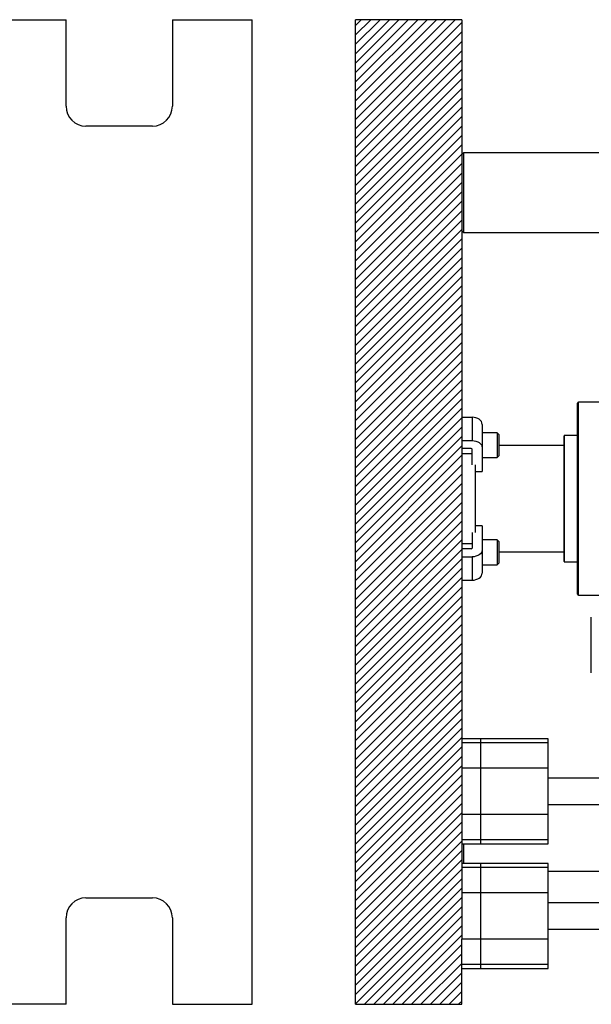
# Model space of a CAD drawing. Header units: inches. Extents: x 1907 to 2452, y -210 to -54.
# Tile 561 of 656: x 1981 to 1992, y -153 to -135. Entities that reach past the tile are written whole.
import ezdxf

# ---------------------------------------------------------------- set-up
doc = ezdxf.new("R2010")
doc.units = ezdxf.units.IN
doc.header["$LTSCALE"] = 0.5
doc.header["$MEASUREMENT"] = 0
doc.layers.add('SID-M-F', color=202, linetype='Continuous')
doc.layers.add('SID-M-S', color=105, linetype='Continuous')

msp = doc.modelspace()

# ---------------------------------------------------------------- linework, layer by layer
at = {"layer": 'SID-M-F', "linetype": 'Continuous'}
for p, q in [((1987.57998, -134.64574), (1987.68858, -134.53715)), ((1987.57998, -134.82252), (1987.86535, -134.53715)), ((1987.57998, -134.9993), (1988.04213, -134.53715)), ((1987.57998, -135.17607), (1988.21891, -134.53715)), ((1987.57998, -135.35285), (1988.39568, -134.53715)), ((1987.57998, -135.52963), (1988.57246, -134.53715)), ((1987.57998, -135.7064), (1988.74924, -134.53715)), ((1987.57998, -135.88318), (1988.92601, -134.53715)), ((1987.57998, -136.05996), (1989.10279, -134.53715)), ((1987.57998, -136.23673), (1989.27957, -134.53715)), ((1987.57998, -136.41351), (1989.45634, -134.53715)), ((1987.57998, -136.59029), (1989.57998, -134.59029)), ((1987.57998, -136.76706), (1989.57998, -134.76706)), ((1987.57998, -136.94384), (1989.57998, -134.94384)), ((1987.57998, -137.12062), (1989.57998, -135.12062)), ((1987.57998, -137.29739), (1989.57998, -135.29739)), ((1987.57998, -137.47417), (1989.57998, -135.47417)), ((1987.57998, -137.65095), (1989.57998, -135.65095)), ((1987.57998, -137.82772), (1989.57998, -135.82772)), ((1987.57998, -138.0045), (1989.57998, -136.0045)), ((1987.57998, -138.18128), (1989.57998, -136.18128)), ((1987.57998, -138.35805), (1989.57998, -136.35805)), ((1987.57998, -138.53483), (1989.57998, -136.53483)), ((1987.57998, -138.71161), (1989.57998, -136.71161)), ((1987.57998, -138.88838), (1989.57998, -136.88838)), ((1987.57998, -139.06516), (1989.57998, -137.06516)), ((1987.57998, -139.24194), (1989.57998, -137.24194)), ((1987.57998, -139.41871), (1989.57998, -137.41871)), ((1987.57998, -139.59549), (1989.57998, -137.59549)), ((1987.57998, -139.77227), (1989.57998, -137.77227)), ((1987.57998, -139.94904), (1989.57998, -137.94904)), ((1987.57998, -140.12582), (1989.57998, -138.12582)), ((1987.57998, -140.3026), (1989.57998, -138.3026)), ((1987.57998, -140.47937), (1989.57998, -138.47937)), ((1987.57998, -140.65615), (1989.57998, -138.65615)), ((1987.57998, -140.83293), (1989.57998, -138.83293)), ((1987.57998, -141.0097), (1989.57998, -139.0097)), ((1987.57998, -141.18648), (1989.57998, -139.18648)), ((1987.57998, -141.36326), (1989.57998, -139.36326)), ((1987.57998, -141.54003), (1989.57998, -139.54003)), ((1987.57998, -141.71681), (1989.57998, -139.71681)), ((1987.57998, -141.89359), (1989.57998, -139.89359)), ((1987.57998, -142.07036), (1989.57998, -140.07036)), ((1987.57998, -142.24714), (1989.57998, -140.24714)), ((1987.57998, -142.42392), (1989.57998, -140.42392)), ((1987.57998, -142.60069), (1989.57998, -140.60069)), ((1987.57998, -142.77747), (1989.57998, -140.77747)), ((1987.57998, -142.95425), (1989.57998, -140.95425)), ((1987.57998, -143.13102), (1989.57998, -141.13102)), ((1987.57998, -143.3078), (1989.57998, -141.3078)), ((1987.57998, -143.48458), (1989.57998, -141.48458)), ((1987.57998, -143.66135), (1989.57998, -141.66135)), ((1987.57998, -143.83813), (1989.57998, -141.83813)), ((1987.57998, -144.01491), (1989.57998, -142.01491)), ((1987.57998, -144.19168), (1989.57998, -142.19168)), ((1987.57998, -144.36846), (1989.57998, -142.36846)), ((1987.57998, -144.54524), (1989.57998, -142.54524)), ((1987.57998, -144.72201), (1989.57998, -142.72201)), ((1987.57998, -144.89879), (1989.57998, -142.89879)), ((1987.57998, -145.07557), (1989.57998, -143.07557)), ((1987.57998, -145.25234), (1989.57998, -143.25234)), ((1987.57998, -145.42912), (1989.57998, -143.42912)), ((1987.57998, -145.6059), (1989.57998, -143.6059)), ((1987.57998, -145.78267), (1989.57998, -143.78267)), ((1987.57998, -145.95945), (1989.57998, -143.95945)), ((1987.57998, -146.13623), (1989.57998, -144.13623)), ((1987.57998, -146.31301), (1989.57998, -144.31301)), ((1987.57998, -146.48978), (1989.57998, -144.48978)), ((1987.57998, -146.66656), (1989.57998, -144.66656)), ((1987.57998, -146.84334), (1989.57998, -144.84334)), ((1987.57998, -147.02011), (1989.57998, -145.02011)), ((1987.57998, -147.19689), (1989.57998, -145.19689)), ((1987.57998, -147.37367), (1989.57998, -145.37367)), ((1987.57998, -147.55044), (1989.57998, -145.55044)), ((1987.57998, -147.72722), (1989.57998, -145.72722)), ((1987.57998, -147.904), (1989.57998, -145.904)), ((1987.57998, -148.08077), (1989.57998, -146.08077)), ((1987.57998, -148.25755), (1989.57998, -146.25755)), ((1987.57998, -148.43433), (1989.57998, -146.43433)), ((1987.57998, -148.6111), (1989.57998, -146.6111)), ((1987.57998, -148.78788), (1989.57998, -146.78788)), ((1987.57998, -148.96466), (1989.57998, -146.96466)), ((1987.57998, -149.14143), (1989.57998, -147.14143)), ((1987.57998, -149.31821), (1989.57998, -147.31821)), ((1987.57998, -149.49499), (1989.57998, -147.49499)), ((1987.57998, -149.67176), (1989.57998, -147.67176)), ((1987.57998, -149.84854), (1989.57998, -147.84854)), ((1987.57998, -150.02532), (1989.57998, -148.02532)), ((1987.57998, -150.20209), (1989.57998, -148.20209)), ((1987.57998, -150.37887), (1989.57998, -148.37887)), ((1987.57998, -150.55565), (1989.57998, -148.55565)), ((1987.57998, -150.73242), (1989.57998, -148.73242)), ((1987.57998, -150.9092), (1989.57998, -148.9092)), ((1987.57998, -151.08598), (1989.57998, -149.08598)), ((1987.57998, -151.26275), (1989.57998, -149.26275)), ((1987.57998, -151.43953), (1989.57998, -149.43953)), ((1987.57998, -151.61631), (1989.57998, -149.61631)), ((1987.57998, -151.79308), (1989.57998, -149.79308)), ((1987.57998, -151.96986), (1989.57998, -149.96986)), ((1987.57998, -152.14664), (1989.57998, -150.14664)), ((1987.57998, -152.32341), (1989.57998, -150.32341)), ((1987.57998, -152.50019), (1989.57998, -150.50019)), ((1987.57998, -152.67697), (1989.57998, -150.67697)), ((1987.57998, -152.85374), (1989.57998, -150.85374)), ((1987.57998, -153.03052), (1989.57998, -151.03052)), ((1987.75013, -153.03715), (1989.57998, -151.2073)), ((1987.9269, -153.03715), (1989.57998, -151.38407)), ((1988.10368, -153.03715), (1989.57998, -151.56085)), ((1988.28046, -153.03715), (1989.57998, -151.73763)), ((1988.45723, -153.03715), (1989.57998, -151.9144)), ((1988.63401, -153.03715), (1989.57998, -152.09118)), ((1988.81079, -153.03715), (1989.57998, -152.26796)), ((1988.98757, -153.03715), (1989.57998, -152.44473)), ((1989.16434, -153.03715), (1989.57998, -152.62151)), ((1989.34112, -153.03715), (1989.57998, -152.79829)), ((1989.5179, -153.03715), (1989.57998, -152.97506))]:
    msp.add_line(p, q, dxfattribs=at)
at = {"layer": 'SID-M-S'}
for p, q in [((1978.13388, -134.53715), (1982.13388, -134.53715)), ((1982.13388, -136.16215), (1982.13388, -134.53715)), ((1984.13388, -134.53715), (1984.13388, -136.16215)), ((1984.13388, -134.53715), (1985.63388, -134.53715)), ((1985.63388, -153.03715), (1985.63388, -134.53715)), ((1987.57998, -153.03715), (1987.57998, -134.53715)), ((1989.57998, -134.53715), (1987.57998, -134.53715)), ((1989.57998, -134.53715), (1989.57998, -149.60686)), ((1983.75888, -136.53715), (1982.50888, -136.53715)), ((1989.60998, -137.03715), (1989.57998, -137.06715)), ((1993.72198, -137.03715), (1989.60998, -137.03715)), ((1989.60998, -137.03715), (1989.60998, -138.53715)), ((1989.57998, -138.50715), (1989.60998, -138.53715)), ((1989.60998, -138.53715), (1993.72198, -138.53715)), ((1991.75222, -145.32965), (1991.75222, -141.74465)), ((1992.32998, -141.72465), (1991.77222, -141.72465)), ((1991.77222, -145.34965), (1991.77222, -141.72465)), ((1989.57998, -142.00635), (1989.77298, -142.00635)), ((1989.77298, -142.00635), (1989.77298, -142.44475)), ((1989.80985, -142.00892), (1989.77298, -142.00635)), ((1989.84531, -142.01652), (1989.80985, -142.00892)), ((1989.87798, -142.02887), (1989.84531, -142.01652)), ((1989.90662, -142.04549), (1989.87798, -142.02887)), ((1989.93013, -142.06574), (1989.90662, -142.04549)), ((1989.94759, -142.08885), (1989.93013, -142.06574)), ((1989.95835, -142.11392), (1989.94759, -142.08885)), ((1989.96198, -142.13999), (1989.95835, -142.11392)), ((1989.96198, -142.13999), (1989.96198, -143.02438)), ((1989.57998, -142.44475), (1989.77298, -142.44475)), ((1989.77298, -142.44475), (1989.80985, -142.44732)), ((1989.80985, -142.44732), (1989.84531, -142.45493)), ((1990.24323, -142.29735), (1989.96198, -142.29735)), ((1990.27448, -142.3286), (1990.24323, -142.29735)), ((1990.24323, -142.29735), (1990.24323, -142.7661)), ((1990.27448, -142.3286), (1990.27448, -142.73485)), ((1991.50222, -144.71677), (1991.50222, -142.35752)), ((1991.75222, -142.34965), (1991.5101, -142.34965)), ((1991.5101, -144.72465), (1991.5101, -142.34965)), ((1989.75548, -142.59678), (1989.57998, -142.59678)), ((1989.77298, -142.90008), (1989.77298, -142.60916)), ((1989.84531, -142.45493), (1989.87798, -142.46728)), ((1989.87798, -142.46728), (1989.90662, -142.4839)), ((1989.90662, -142.4839), (1989.93013, -142.50415)), ((1989.93013, -142.50415), (1989.94759, -142.52725)), ((1989.94759, -142.52725), (1989.95835, -142.55232)), ((1989.95835, -142.55232), (1989.96198, -142.5784)), ((1991.50222, -142.53715), (1990.27448, -142.53715)), ((1989.57998, -142.68798), (1989.77298, -142.68798)), ((1989.96198, -142.7661), (1990.24323, -142.7661)), ((1990.24323, -142.7661), (1990.27448, -142.73485)), ((1989.82998, -142.90008), (1989.82998, -144.17422)), ((1989.82998, -143.02438), (1989.96198, -143.02438)), ((1989.96198, -144.04992), (1989.82998, -144.04992)), ((1989.96198, -144.04992), (1989.96198, -144.93431)), ((1989.77298, -144.17422), (1989.77298, -144.46514)), ((1989.77298, -144.38632), (1989.57998, -144.38632)), ((1989.75548, -144.47752), (1989.57998, -144.47752)), ((1990.24323, -144.30819), (1989.96198, -144.30819)), ((1990.27448, -144.33944), (1990.24323, -144.30819)), ((1990.24323, -144.30819), (1990.24323, -144.77694)), ((1990.27448, -144.33944), (1990.27448, -144.74569)), ((1989.57998, -144.62954), (1989.77298, -144.62954)), ((1989.80985, -144.62698), (1989.77298, -144.62954)), ((1989.77298, -144.62954), (1989.77298, -145.06795)), ((1989.84531, -144.61937), (1989.80985, -144.62698)), ((1989.87798, -144.60702), (1989.84531, -144.61937)), ((1989.90662, -144.5904), (1989.87798, -144.60702)), ((1989.93013, -144.57015), (1989.90662, -144.5904)), ((1989.94759, -144.54704), (1989.93013, -144.57015)), ((1989.95835, -144.52197), (1989.94759, -144.54704)), ((1989.96198, -144.4959), (1989.95835, -144.52197)), ((1990.27448, -144.53715), (1991.50222, -144.53715)), ((1989.96198, -144.77694), (1990.24323, -144.77694)), ((1990.24323, -144.77694), (1990.27448, -144.74569)), ((1991.5101, -144.72465), (1991.75222, -144.72465)), ((1989.87798, -145.04543), (1989.90662, -145.02881)), ((1989.90662, -145.02881), (1989.93013, -145.00855)), ((1989.93013, -145.00855), (1989.94759, -144.98545)), ((1989.94759, -144.98545), (1989.95835, -144.96038)), ((1989.95835, -144.96038), (1989.96198, -144.93431)), ((1989.57998, -145.06795), (1989.77298, -145.06795)), ((1989.77298, -145.06795), (1989.80985, -145.06538)), ((1989.80985, -145.06538), (1989.84531, -145.05778)), ((1989.84531, -145.05778), (1989.87798, -145.04543)), ((1991.77222, -145.34965), (1992.32998, -145.34965)), ((1992.01502, -146.80909), (1992.01502, -145.76521)), ((1991.20498, -148.05018), (1989.57998, -148.05018)), ((1991.20498, -148.12533), (1989.57998, -148.12533)), ((1989.92998, -148.05018), (1989.92998, -150.02018)), ((1991.20498, -150.02018), (1991.20498, -148.05018)), ((1991.20498, -148.59787), (1989.57998, -148.59787)), ((1992.32998, -148.78518), (1991.20498, -148.78518)), ((1991.20498, -149.28518), (1992.32998, -149.28518)), ((1991.20498, -149.47249), (1989.57998, -149.47249)), ((1989.57998, -149.60686), (1989.57998, -151.81501)), ((1991.20498, -149.94503), (1989.57998, -149.94503)), ((1989.57998, -150.02018), (1991.20498, -150.02018)), ((1989.60998, -150.02018), (1989.60998, -150.3927)), ((1991.20498, -150.3927), (1989.57998, -150.3927)), ((1989.92998, -150.3927), (1989.92998, -152.3627)), ((1991.20498, -152.3627), (1991.20498, -150.3927)), ((1991.20498, -150.46785), (1989.57998, -150.46785)), ((1991.20498, -150.53715), (1992.32998, -150.53715)), ((1991.20498, -150.94039), (1989.57998, -150.94039)), ((1982.50888, -151.03715), (1983.75888, -151.03715)), ((1992.32998, -151.1277), (1991.20498, -151.1277)), ((1982.13388, -153.03715), (1982.13388, -151.41215)), ((1984.13388, -151.41215), (1984.13388, -153.03715)), ((1991.20498, -151.6277), (1992.32998, -151.6277)), ((1989.57998, -153.03715), (1989.57998, -151.81501)), ((1991.20498, -151.81501), (1989.57998, -151.81501)), ((1991.20498, -152.28755), (1989.57998, -152.28755)), ((1989.57998, -152.3627), (1991.20498, -152.3627)), ((1982.13388, -153.03715), (1978.13388, -153.03715)), ((1984.13388, -153.03715), (1985.63388, -153.03715)), ((1987.57998, -153.03715), (1989.57998, -153.03715))]:
    msp.add_line(p, q, dxfattribs=at)
for centre, radius, start, end in [((1982.50888, -136.16215), 0.375, 180, 270), ((1983.75888, -136.16215), 0.375, 270, 0), ((1991.77222, -141.74465), 0.02, 90, 180), ((1991.5101, -142.35752), 0.00787, 90, 180), ((1989.75767, -142.61225), 0.01562, 11.421754, 98.049467), ((1989.75767, -144.46205), 0.01562, 261.950533, 348.578246), ((1991.5101, -144.71677), 0.00787, 180, 270), ((1991.77222, -145.32965), 0.02, 180, 270), ((1982.50888, -151.41215), 0.375, 90, 180), ((1983.75888, -151.41215), 0.375, 0, 90)]:
    msp.add_arc(centre, radius, start, end, dxfattribs=at)

doc.saveas('drawing.dxf')
